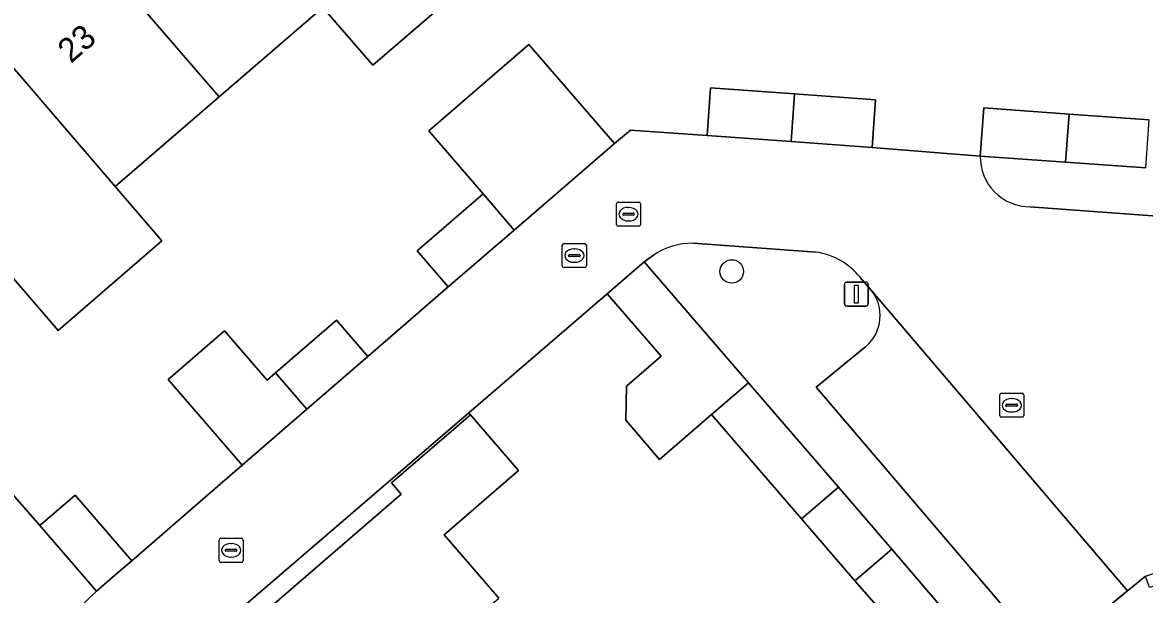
# Model space of a CAD drawing. Extents: x 160304 to 160955, y 383684 to 384161.
# Drawn here: x 160439.02 to 160485.58, y 384094.2 to 384117.94 of the extents above; entities that cross this region are included whole.
import ezdxf

# ---------------------------------------------------------------- set-up
doc = ezdxf.new("R2010")
doc.units = 0
for name, color, linetype in [('IMGEO_Boom', 7, 'Continuous'), ('IMGEO_Erf', 7, 'Continuous'), ('IMGEO_Kolk', 7, 'Continuous'), ('IMGEO_Lichtmast', 7, 'Continuous'), ('IMGEO_Muur', 7, 'Continuous'), ('IMGEO_Pand', 7, 'Continuous'), ('IMGEO_Pand_nummerreeks', 7, 'Continuous'), ('IMGEO_Parkeervlak_open', 7, 'Continuous'), ('IMGEO_Rijbaan_lokaal_open', 7, 'Continuous'), ('IMGEO_Rioolput', 7, 'Continuous'), ('IMGEO_Voetpad_open', 7, 'Continuous')]:
    doc.layers.add(name, color=color, linetype=linetype)

msp = doc.modelspace()

# ---------------------------------------------------------------- linework, layer by layer
at = {"layer": 'IMGEO_Boom'}
msp.add_circle((160468.456, 384107.606), 0.489, dxfattribs=at)
at = {"layer": 'IMGEO_Erf'}
for points in [[(160457.867, 384119.881), (160453.56, 384116.165), (160451.488, 384118.566), (160447.183, 384114.851), (160442.868, 384111.128), (160444.812, 384108.876), (160440.506, 384105.161), (160438.563, 384107.413)], [(160434.079, 384103.544), (160439.748, 384097.068), (160441.207, 384098.327), (160443.56, 384095.599), (160446.601, 384098.234), (160448.136, 384099.566), (160446.838, 384101.071), (160445.07, 384103.12), (160447.412, 384105.14), (160449.179, 384103.091), (160449.528, 384103.392), (160452.061, 384105.578), (160453.36, 384104.073), (160456.688, 384106.961), (160455.396, 384108.459), (160458.139, 384110.826), (160455.883, 384113.441), (160460.037, 384117.026), (160463.586, 384112.912), (160464.253, 384113.464), (160467.431, 384113.243), (160467.573, 384115.224), (160471.06, 384114.974), (160474.426, 384114.732), (160474.284, 384112.752), (160478.766, 384112.396), (160478.909, 384114.39), (160482.45, 384114.136), (160485.779, 384113.898)], [(160475.165, 384092.934), (160473.566, 384094.763), (160471.348, 384097.334), (160467.612, 384101.665), (160465.46, 384099.808), (160464.057, 384101.434), (160464.086, 384102.849), (160465.522, 384104.088), (160463.283, 384106.683), (160457.542, 384101.745), (160457.615, 384101.658), (160459.613, 384099.339), (160456.528, 384096.682), (160458.201, 384094.743), (160458.796, 384094.053)], [(160480.535, 384052.567), (160476.806, 384056.888), (160473.083, 384061.203), (160469.356, 384065.523), (160465.516, 384069.973), (160467.284, 384071.499), (160463.67, 384075.687), (160459.939, 384080.012), (160456.229, 384084.312), (160452.508, 384088.624), (160448.645, 384093.101), (160454.74, 384098.361), (160454.335, 384098.831), (160457.615, 384101.658), (160457.542, 384101.745), (160445.759, 384091.611), (160464.179, 384070.303), (160464.114, 384064.194), (160482.27, 384043.068)]]:
    msp.add_lwpolyline(points, dxfattribs=at)
at = {"layer": 'IMGEO_Kolk'}
for p, q in [((160461.424, 384107.839), (160461.424, 384108.691)), ((160461.499, 384108.765), (160462.351, 384108.765)), ((160462.425, 384108.691), (160462.425, 384107.839)), ((160461.683, 384108.259), (160461.683, 384108.271)), ((160462.121, 384108.222), (160461.723, 384108.222)), ((160461.726, 384108.308), (160462.124, 384108.308)), ((160461.912, 384108.545), (160461.937, 384108.545)), ((160462.167, 384108.271), (160462.167, 384108.259)), ((160462.351, 384107.765), (160461.499, 384107.765)), ((160461.935, 384107.985), (160461.91, 384107.985)), ((160479.647, 384102.553), (160480.499, 384102.553)), ((160479.572, 384101.627), (160479.572, 384102.479)), ((160479.874, 384102.096), (160480.272, 384102.096)), ((160480.06, 384102.333), (160480.085, 384102.333)), ((160480.573, 384102.479), (160480.573, 384101.627)), ((160479.831, 384102.047), (160479.831, 384102.059)), ((160480.269, 384102.01), (160479.871, 384102.01)), ((160480.083, 384101.773), (160480.058, 384101.773)), ((160480.315, 384102.059), (160480.315, 384102.047)), ((160480.499, 384101.553), (160479.647, 384101.553)), ((160447.257, 384096.534), (160448.109, 384096.534)), ((160447.182, 384095.608), (160447.182, 384096.46)), ((160447.441, 384096.028), (160447.441, 384096.04)), ((160447.484, 384096.077), (160447.882, 384096.077)), ((160447.67, 384096.314), (160447.695, 384096.314)), ((160447.925, 384096.04), (160447.925, 384096.028)), ((160448.183, 384096.46), (160448.183, 384095.608)), ((160447.879, 384095.991), (160447.481, 384095.991)), ((160447.693, 384095.754), (160447.668, 384095.754)), ((160448.109, 384095.534), (160447.257, 384095.534))]:
    msp.add_line(p, q, dxfattribs=at)
for points in [[(160461.424, 384107.839), (160461.424, 384108.691)], [(160461.499, 384108.765), (160462.351, 384108.765)], [(160462.425, 384108.691), (160462.425, 384107.839)], [(160462.351, 384107.765), (160461.499, 384107.765)], [(160479.647, 384102.553), (160480.499, 384102.553)], [(160479.572, 384101.627), (160479.572, 384102.479)], [(160480.573, 384102.479), (160480.573, 384101.627)], [(160480.499, 384101.553), (160479.647, 384101.553)], [(160447.257, 384096.534), (160448.109, 384096.534)], [(160447.182, 384095.608), (160447.182, 384096.46)], [(160448.183, 384096.46), (160448.183, 384095.608)], [(160448.109, 384095.534), (160447.257, 384095.534)]]:
    msp.add_lwpolyline(points, dxfattribs=at)
for centre, radius, start, end in [((160461.501, 384108.689), 0.0765, 91.552, 178.448), ((160461.501, 384108.689), 0.0765, 91.552, 178.448), ((160462.349, 384108.689), 0.0765, 1.552, 88.448), ((160462.349, 384108.689), 0.0765, 1.552, 88.448), ((160461.723, 384108.268), 0.0403, 85.8775, 175.7526), ((160461.72, 384108.258), 0.0366, 178.938, 274.7102), ((160462.124, 384108.265), 0.043, 264.8664, 352.4533), ((160462.128, 384108.27), 0.0386, 1.7309, 96.639), ((160461.501, 384107.841), 0.0765, 181.552, 268.448), ((160461.501, 384107.841), 0.0765, 181.552, 268.448), ((160462.349, 384107.841), 0.0765, 271.552, 358.448), ((160462.349, 384107.841), 0.0765, 271.552, 358.448), ((160479.649, 384102.477), 0.0765, 91.552, 178.448), ((160479.649, 384102.477), 0.0765, 91.552, 178.448), ((160480.497, 384102.477), 0.0765, 1.552, 88.448), ((160480.497, 384102.477), 0.0765, 1.552, 88.448), ((160479.871, 384102.056), 0.0403, 85.8775, 175.7526), ((160480.276, 384102.058), 0.0386, 1.7309, 96.639), ((160479.649, 384101.629), 0.0765, 181.552, 268.448), ((160479.649, 384101.629), 0.0765, 181.552, 268.448), ((160479.868, 384102.046), 0.0366, 178.938, 274.7102), ((160480.272, 384102.053), 0.043, 264.8664, 352.4533), ((160480.497, 384101.629), 0.0765, 271.552, 358.448), ((160480.497, 384101.629), 0.0765, 271.552, 358.448), ((160447.259, 384096.458), 0.0765, 91.552, 178.448), ((160447.259, 384096.458), 0.0765, 91.552, 178.448), ((160448.107, 384096.458), 0.0765, 1.552, 88.448), ((160448.107, 384096.458), 0.0765, 1.552, 88.448), ((160447.481, 384096.037), 0.0403, 85.8775, 175.7526), ((160447.478, 384096.027), 0.0366, 178.938, 274.7102), ((160447.882, 384096.034), 0.043, 264.8664, 352.4533), ((160447.886, 384096.039), 0.0386, 1.7309, 96.639), ((160447.259, 384095.61), 0.0765, 181.552, 268.448), ((160447.259, 384095.61), 0.0765, 181.552, 268.448), ((160448.107, 384095.61), 0.0765, 271.552, 358.448), ((160448.107, 384095.61), 0.0765, 271.552, 358.448)]:
    msp.add_arc(centre, radius, start, end, dxfattribs=at)
for centre, major_axis, ratio, start_param, end_param in [((160461.911, 384108.265), (-0.387, 0.002), 0.722429, 4.712389, 7.853982), ((160461.936, 384108.265), (-0.39, 0.002), 0.717154, 1.570796, 4.712389), ((160480.059, 384102.053), (-0.387, 0.002), 0.722429, 4.712389, 7.853982), ((160480.084, 384102.053), (-0.39, 0.002), 0.717154, 1.570796, 4.712389), ((160447.669, 384096.034), (-0.387, 0.002), 0.722429, 4.712389, 7.853982), ((160447.694, 384096.034), (-0.39, 0.002), 0.717154, 1.570796, 4.712389)]:
    msp.add_ellipse(centre, major_axis=major_axis, ratio=ratio, start_param=start_param, end_param=end_param, dxfattribs=at)
at = {"layer": 'IMGEO_Lichtmast'}
for p, q in [((160473.129, 384106.267), (160473.129, 384107.067)), ((160473.129, 384107.067), (160473.129, 384106.267)), ((160473.229, 384107.167), (160474.019, 384107.167)), ((160474.019, 384107.167), (160473.229, 384107.167)), ((160474.119, 384107.067), (160474.119, 384106.267)), ((160474.119, 384106.267), (160474.119, 384107.067)), ((160474.019, 384106.167), (160473.229, 384106.167)), ((160473.229, 384106.167), (160474.019, 384106.167))]:
    msp.add_line(p, q, dxfattribs=at)
msp.add_lwpolyline([(160473.549, 384107.042), (160473.699, 384107.042), (160473.699, 384106.292), (160473.549, 384106.292), (160473.549, 384107.042)], dxfattribs=at)
for centre, start, end in [((160473.229, 384107.067), 90, 180), ((160473.229, 384107.067), 90, 180), ((160474.019, 384107.067), 0, 90), ((160474.019, 384107.067), 360, 90), ((160473.229, 384106.267), 180, 270), ((160473.229, 384106.267), 180, 270), ((160474.019, 384106.267), 270, 0), ((160474.019, 384106.267), 270, 0)]:
    msp.add_arc(centre, 0.1, start, end, dxfattribs=at)
at = {"layer": 'IMGEO_Muur'}
for points in [[(160457.542, 384101.745), (160463.283, 384106.683)], [(160439.748, 384097.068), (160434.079, 384103.544)], [(160457.615, 384101.658), (160457.542, 384101.745)], [(160446.601, 384098.234), (160443.56, 384095.599)]]:
    msp.add_lwpolyline(points, dxfattribs=at)
at = {"layer": 'IMGEO_Pand'}
for points in [[(160451.488, 384118.566), (160453.56, 384116.165), (160457.867, 384119.881), (160455.82, 384122.26), (160450.392, 384128.625), (160446.068, 384124.894)], [(160451.488, 384118.566), (160446.068, 384124.894), (160441.748, 384121.167), (160447.183, 384114.851)], [(160447.183, 384114.851), (160441.748, 384121.167), (160437.438, 384117.448), (160442.868, 384111.128)], [(160437.438, 384117.448), (160433.114, 384113.718), (160438.563, 384107.413), (160440.506, 384105.161), (160444.812, 384108.876), (160442.868, 384111.128)], [(160459.428, 384109.325), (160461.96, 384111.509), (160463.586, 384112.912), (160460.037, 384117.026), (160455.883, 384113.441), (160458.139, 384110.826)], [(160471.06, 384114.974), (160467.573, 384115.224), (160467.431, 384113.243), (160470.92, 384112.993)], [(160471.06, 384114.974), (160470.92, 384112.993), (160474.284, 384112.752), (160474.426, 384114.732)], [(160482.307, 384112.142), (160482.45, 384114.136), (160478.909, 384114.39), (160478.766, 384112.396)], [(160482.307, 384112.142), (160485.636, 384111.903), (160485.779, 384113.898), (160482.45, 384114.136)], [(160459.428, 384109.325), (160458.139, 384110.826), (160455.396, 384108.459), (160456.688, 384106.961)], [(160464.817, 384108.006), (160463.283, 384106.683), (160465.522, 384104.088), (160464.086, 384102.849), (160464.057, 384101.434), (160465.46, 384099.808), (160467.612, 384101.665), (160469.146, 384102.989)], [(160449.528, 384103.392), (160450.825, 384101.886), (160453.36, 384104.073), (160452.061, 384105.578)], [(160449.528, 384103.392), (160449.179, 384103.091), (160447.412, 384105.14), (160445.07, 384103.12), (160446.838, 384101.071), (160448.136, 384099.566), (160450.825, 384101.886)], [(160471.348, 384097.334), (160472.884, 384098.657), (160469.146, 384102.989), (160467.612, 384101.665)], [(160458.796, 384094.053), (160458.201, 384094.743), (160456.528, 384096.682), (160459.613, 384099.339), (160457.615, 384101.658), (160454.335, 384098.831), (160454.74, 384098.361), (160448.645, 384093.101), (160452.508, 384088.624)], [(160473.566, 384094.763), (160475.101, 384096.087), (160472.884, 384098.657), (160471.348, 384097.334)], [(160443.56, 384095.599), (160441.207, 384098.327), (160439.748, 384097.068), (160442.101, 384094.34), (160442.844, 384094.981)], [(160475.101, 384096.087), (160473.566, 384094.763), (160475.165, 384092.934), (160476.524, 384091.38), (160478.019, 384092.67)]]:
    msp.add_lwpolyline(points, close=True, dxfattribs=at)
at = {"layer": 'IMGEO_Parkeervlak_open'}
msp.add_lwpolyline([(160474.017, 384104.492), (160471.962, 384102.809), (160481.519, 384091.597), (160484.876, 384094.347), (160474.228, 384106.839)], dxfattribs=at)
msp.add_arc((160472.937, 384105.772), 1.675, 310.1606, 39.565, dxfattribs=at)
at = {"layer": 'IMGEO_Rijbaan_lokaal_open'}
for points in [[(160478.766, 384112.396), (160474.284, 384112.752), (160470.92, 384112.993), (160467.431, 384113.243), (160464.253, 384113.464), (160463.586, 384112.912), (160461.96, 384111.509), (160459.428, 384109.325), (160456.688, 384106.961), (160453.36, 384104.073), (160450.825, 384101.886), (160448.136, 384099.566), (160446.601, 384098.234), (160443.56, 384095.599), (160442.844, 384094.981), (160442.101, 384094.34), (160441.031, 384093.311), (160443.904, 384090.001), (160445.759, 384091.611), (160457.542, 384101.745), (160463.283, 384106.683), (160464.817, 384108.006), (160465.206, 384108.28)], [(160491.157, 384109.534), (160487.225, 384109.82), (160480.83, 384110.285)], [(160473.79, 384107.353), (160474.228, 384106.839), (160484.876, 384094.347), (160485.622, 384094.958), (160489.177, 384096.183), (160490.217, 384096.541), (160491.157, 384109.534)], [(160466.851, 384108.777), (160471.951, 384108.409)]]:
    msp.add_lwpolyline(points, dxfattribs=at)
for centre, radius, start, end in [((160480.844, 384112.363), 2.078, 179.0823, 269.6277), ((160466.837, 384105.853), 2.925, 89.7254, 123.8966), ((160471.524, 384105.536), 2.905, 38.7249, 81.544)]:
    msp.add_arc(centre, radius, start, end, dxfattribs=at)
at = {"layer": 'IMGEO_Rioolput'}
for p, q in [((160463.745, 384110.483), (160464.597, 384110.483)), ((160463.67, 384109.557), (160463.67, 384110.409)), ((160463.929, 384109.977), (160463.929, 384109.989)), ((160463.972, 384110.026), (160464.37, 384110.026)), ((160464.158, 384110.263), (160464.183, 384110.263)), ((160464.413, 384109.989), (160464.413, 384109.977)), ((160464.671, 384110.409), (160464.671, 384109.557)), ((160464.367, 384109.94), (160463.969, 384109.94)), ((160464.181, 384109.703), (160464.156, 384109.703)), ((160464.597, 384109.483), (160463.745, 384109.483))]:
    msp.add_line(p, q, dxfattribs=at)
for points in [[(160463.745, 384110.483), (160464.597, 384110.483)], [(160463.67, 384109.557), (160463.67, 384110.409)], [(160464.671, 384110.409), (160464.671, 384109.557)], [(160464.597, 384109.483), (160463.745, 384109.483)]]:
    msp.add_lwpolyline(points, dxfattribs=at)
for centre, radius, start, end in [((160463.747, 384110.407), 0.0765, 91.552, 178.448), ((160463.747, 384110.407), 0.0765, 91.552, 178.448), ((160464.595, 384110.407), 0.0765, 1.552, 88.448), ((160464.595, 384110.407), 0.0765, 1.552, 88.448), ((160463.969, 384109.986), 0.0403, 85.8775, 175.7526), ((160464.374, 384109.988), 0.0386, 1.7309, 96.639), ((160463.747, 384109.559), 0.0765, 181.552, 268.448), ((160463.747, 384109.559), 0.0765, 181.552, 268.448), ((160463.966, 384109.976), 0.0366, 178.938, 274.7102), ((160464.37, 384109.983), 0.043, 264.8664, 352.4533), ((160464.595, 384109.559), 0.0765, 271.552, 358.448), ((160464.595, 384109.559), 0.0765, 271.552, 358.448)]:
    msp.add_arc(centre, radius, start, end, dxfattribs=at)
for centre, major_axis, ratio, start_param, end_param in [((160464.157, 384109.983), (-0.387, 0.002), 0.722429, 4.712389, 7.853982), ((160464.182, 384109.983), (-0.39, 0.002), 0.717154, 1.570796, 4.712389)]:
    msp.add_ellipse(centre, major_axis=major_axis, ratio=ratio, start_param=start_param, end_param=end_param, dxfattribs=at)
at = {"layer": 'IMGEO_Voetpad_open'}
for points in [[(160442.101, 384094.34), (160439.748, 384097.068), (160434.079, 384103.544), (160428.635, 384109.853), (160424.295, 384114.831), (160421.87, 384112.754), (160424.465, 384109.796), (160424.958, 384109.234)], [(160485.636, 384111.903), (160482.307, 384112.142), (160478.766, 384112.396)], [(160480.83, 384110.285), (160487.225, 384109.82), (160487.26, 384110.289), (160491.194, 384110.005), (160491.157, 384109.534), (160495.602, 384109.211), (160495.282, 384104.793), (160495.752, 384104.76), (160495.48, 384101), (160495.01, 384101.033), (160494.662, 384096.218), (160490.217, 384096.541), (160489.177, 384096.183), (160489.339, 384095.711), (160487.609, 384095.115), (160485.784, 384094.486), (160485.622, 384094.958), (160484.876, 384094.347), (160481.519, 384091.597), (160471.962, 384102.809), (160474.017, 384104.492)], [(160471.951, 384108.409), (160466.851, 384108.777)], [(160465.206, 384108.28), (160464.817, 384108.006), (160469.146, 384102.989), (160472.884, 384098.657), (160475.101, 384096.087), (160478.019, 384092.67), (160480.327, 384089.995), (160482.537, 384087.433), (160484.162, 384085.491), (160487.338, 384086.673)], [(160474.228, 384106.839), (160473.79, 384107.353)], [(160438.831, 384093.257), (160439.747, 384092.196), (160441.031, 384093.311), (160442.101, 384094.34)]]:
    msp.add_lwpolyline(points, dxfattribs=at)
for centre, radius, start, end in [((160480.844, 384112.363), 2.078, 179.0823, 269.6277), ((160466.837, 384105.853), 2.925, 89.7254, 123.8966), ((160471.524, 384105.536), 2.905, 38.7249, 81.544), ((160472.937, 384105.772), 1.675, 310.1606, 39.565)]:
    msp.add_arc(centre, radius, start, end, dxfattribs=at)

# ---------------------------------------------------------------- texts
at = {"layer": 'IMGEO_Pand_nummerreeks'}
msp.add_text('23', height=1, rotation=40.7882, dxfattribs=at).set_placement((160441.031, 384116.215))

doc.saveas('drawing.dxf')
